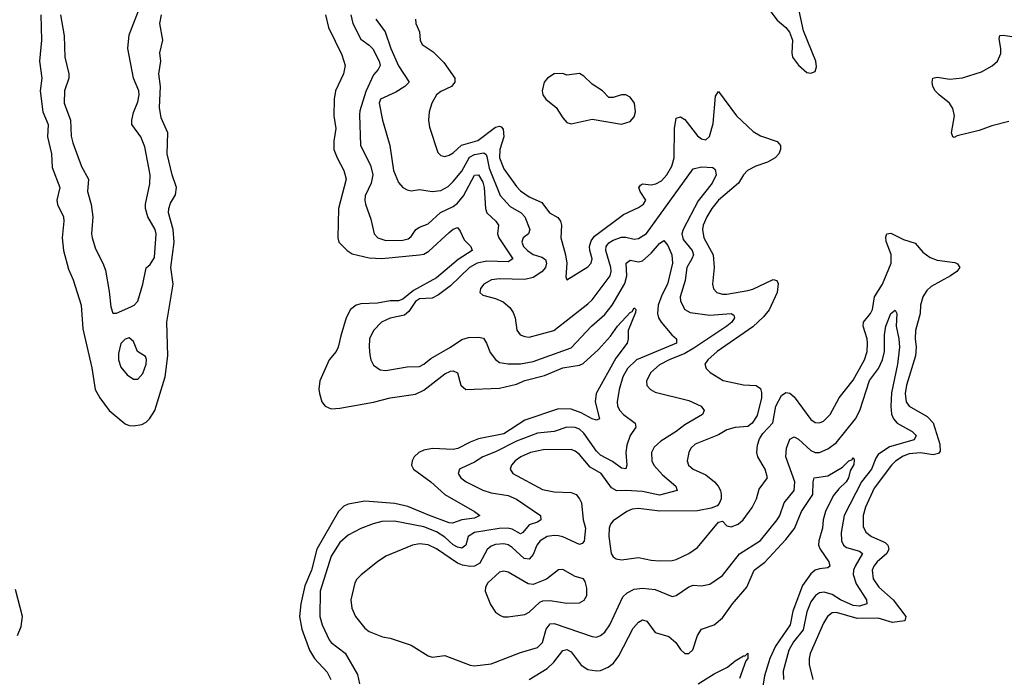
# Model space of a CAD drawing. Header units: inches. Extents: x 1245430 to 1420861, y 606325 to 671315.
# Tile 291 of 319: x 1394209 to 1398889, y 632881 to 636007. Entities that reach past the tile are written whole.
import ezdxf

# ---------------------------------------------------------------- set-up
doc = ezdxf.new("R2010")
doc.units = ezdxf.units.IN
doc.header["$MEASUREMENT"] = 0
doc.layers.add('B3693', color=7, linetype='Continuous')

msp = doc.modelspace()

# ---------------------------------------------------------------- linework, layer by layer
at = {"layer": 'B3693', "color": 5}
for points, elevation in [([(1397764.1, 636064.1), (1397810, 636004.9), (1397850.8, 635970), (1397868.6, 635948.6), (1397882, 635910), (1397878.7, 635850), (1397882.6, 635830), (1397910, 635790.6), (1397950, 635757.1), (1397970, 635753), (1397990, 635760.7), (1397996.4, 635783.6), (1397992.9, 635810), (1397934.7, 635954.7), (1397901.3, 636110)], 820), ([(1394403.3, 636030), (1394420.1, 635930), (1394423.5, 635830), (1394443.5, 635750), (1394442.4, 635730), (1394422.6, 635670), (1394421.2, 635610), (1394450.6, 635530), (1394454.5, 635454.5), (1394461.4, 635421.4), (1394502.4, 635310), (1394536.8, 635250), (1394531, 635190), (1394548.5, 635128.5), (1394557, 635070), (1394550.9, 634990), (1394553.2, 634970), (1394570, 634918), (1394604.7, 634850), (1394616.4, 634816.4), (1394634.8, 634714.8), (1394641.7, 634641.7), (1394652.4, 634612.4), (1394670, 634611.7), (1394738, 634642), (1394752.6, 634650), (1394770.5, 634669.5), (1394794, 634750), (1394810, 634827.3), (1394830, 634843.1), (1394850, 634877.3), (1394858, 634990), (1394853.4, 635010), (1394817.9, 635070), (1394807.9, 635110), (1394807.5, 635130), (1394827.1, 635227), (1394829.4, 635270), (1394803.7, 635403.7), (1394785.5, 635450), (1394742.6, 635510), (1394741.6, 635530), (1394750, 635566.8), (1394770, 635617.3), (1394776.8, 635650), (1394775, 635670), (1394749.9, 635730), (1394722.5, 635870), (1394730, 635934.9), (1394773.1, 636050)], 740), ([(1394310.1, 636030), (1394313.4, 635910), (1394303.6, 635810), (1394314.6, 635730), (1394306.4, 635670), (1394319.6, 635570), (1394343.8, 635510), (1394342.1, 635450), (1394360.4, 635370), (1394364.2, 635304.2), (1394399.4, 635210), (1394385.4, 635150), (1394388.2, 635128.2), (1394417.6, 635070), (1394419.5, 635050), (1394411.3, 634970), (1394417.5, 634910), (1394441.7, 634821.7), (1394463.5, 634770), (1394501, 634650), (1394510, 634537.3), (1394552.4, 634352.4), (1394568.7, 634250), (1394589.5, 634210), (1394634.7, 634150), (1394710, 634086.3), (1394730, 634078), (1394750, 634077.2), (1394790, 634083.6), (1394810, 634094.2), (1394826.7, 634110), (1394851.9, 634150), (1394900.1, 634310), (1394913.5, 634410), (1394908.8, 634570), (1394938.4, 634750), (1394928, 634830), (1394943, 634950), (1394938.3, 635010), (1394916.6, 635090), (1394917.3, 635110), (1394925.3, 635134.7), (1394950, 635174.9), (1394954.5, 635210), (1394933.6, 635270), (1394910, 635369.4), (1394913.8, 635470), (1394881.7, 635541.7), (1394874.2, 635590), (1394879, 635690), (1394870.4, 635750), (1394879.4, 635810), (1394874.7, 635850), (1394889.9, 635910), (1394874.5, 635990), (1394882.5, 636030)], 720), ([(1395662.7, 636030), (1395677.3, 635970), (1395740.9, 635840.9), (1395755.7, 635790), (1395748.3, 635750), (1395710.1, 635670), (1395703.8, 635630), (1395702, 635550), (1395711.1, 635490), (1395701.5, 635430), (1395702.2, 635390), (1395717.5, 635350), (1395749.5, 635290), (1395761, 635250), (1395724.7, 635110), (1395721.2, 634970), (1395726.3, 634950), (1395765, 634910), (1395790, 634893.6), (1395870, 634875.6), (1395930, 634871.9), (1396109.9, 634890.1), (1396130, 634893.5), (1396153.5, 634906.5), (1396250, 634996.1), (1396270, 635012.3), (1396290, 635020.3), (1396302.7, 635002.7), (1396321.1, 634961.1), (1396353.4, 634930), (1396360.3, 634910), (1396292.8, 634867.2), (1396190, 634780.1), (1396080.4, 634719.6), (1396030, 634679.5), (1396010, 634671.5), (1395970, 634671.2), (1395910, 634659.8), (1395830, 634656.6), (1395807.9, 634650), (1395781.5, 634630), (1395761.6, 634590), (1395734.9, 634505.1), (1395723.5, 634450), (1395713, 634430), (1395680.7, 634390), (1395636.3, 634290), (1395631.2, 634251.2), (1395634.2, 634230), (1395645.5, 634190), (1395660.3, 634170), (1395690, 634157.8), (1395730, 634160.2), (1395890, 634188.5), (1395970, 634210.1), (1396090, 634227.5), (1396130, 634245.8), (1396230, 634324.5), (1396256.2, 634336.2), (1396270, 634337.6), (1396289.3, 634329.3), (1396306, 634270), (1396330, 634249.3), (1396490, 634256), (1396570, 634274.5), (1396610, 634292.6), (1396703.6, 634316.4), (1396790, 634353.2), (1396870, 634365.5), (1396887.3, 634372.7), (1396960.2, 634439.8), (1397016.6, 634503.4), (1397050, 634550.1), (1397110, 634614.9), (1397119.8, 634620.2), (1397130, 634637), (1397137, 634630), (1397135.6, 634615.6), (1397101.2, 634530), (1397100.9, 634490), (1397095.6, 634470), (1397041.7, 634398.3), (1396949, 634230), (1396944.1, 634190), (1396964.9, 634110), (1396950, 634103.1), (1396930.3, 634109.7), (1396878.5, 634138.5), (1396830, 634155.7), (1396770, 634158.1), (1396610, 634104.3), (1396510, 634039.1), (1396390, 634014.3), (1396350, 633998.9), (1396291.8, 633968.2), (1396270, 633963.4), (1396170.4, 633969.6), (1396130, 633960.5), (1396105.6, 633950), (1396083.8, 633930), (1396073.8, 633910), (1396071.1, 633890), (1396080.7, 633870), (1396164, 633810), (1396229.7, 633749.7), (1396370, 633670.2), (1396395.5, 633650), (1396370, 633637.8), (1396310, 633629.9), (1396265.5, 633614.5), (1396250, 633615.8), (1396157.5, 633650), (1396053.9, 633693.9), (1395992.9, 633707.1), (1395850, 633719.2), (1395770, 633704), (1395750, 633694.7), (1395724.8, 633670), (1395622.2, 633490), (1395596, 633390), (1395564.1, 633315.9), (1395545.3, 633230), (1395539.4, 633170), (1395550.5, 633110), (1395587.1, 633010), (1395610.8, 632970.8), (1395670, 632904.9), (1395687.8, 632870)], 720), ([(1395782.7, 636030), (1395792.6, 635990), (1395830, 635914.8), (1395870, 635887), (1395888.2, 635868.2), (1395918.4, 635810), (1395922.7, 635790), (1395912.4, 635770), (1395890, 635745.1), (1395853.7, 635666.3), (1395826, 635574), (1395824.5, 635555.6), (1395829.5, 635410), (1395876, 635316), (1395887.5, 635270), (1395879.2, 635230), (1395850.9, 635170), (1395849.5, 635150), (1395852.1, 635130), (1395878.6, 635058.6), (1395893.4, 634990), (1395912, 634970), (1395950, 634958.1), (1396030, 634958.7), (1396055.1, 634964.9), (1396070, 634976.8), (1396092, 635010), (1396110, 635021.6), (1396150, 635036.6), (1396209.9, 635090.1), (1396270, 635119.2), (1396290, 635134.7), (1396318, 635170), (1396370, 635267.7), (1396390, 635269.4), (1396410, 635234.3), (1396416, 635210), (1396423.4, 635110), (1396429.5, 635090), (1396471.9, 635050), (1396484.6, 635030), (1396480.1, 634990), (1396486.3, 634970), (1396552.9, 634870), (1396530, 634856.9), (1396430, 634859.4), (1396383.5, 634850), (1396346.9, 634830), (1396257.5, 634742.5), (1396200.3, 634699.7), (1396170, 634684.3), (1396110, 634681), (1396090, 634668.4), (1396059.1, 634620.9), (1396037.6, 634602.4), (1395970, 634589.3), (1395929.2, 634570), (1395890.2, 634530), (1395872.3, 634490), (1395869.4, 634450), (1395873.8, 634413.9), (1395878, 634390), (1395890, 634364.4), (1395922.8, 634342.8), (1395950, 634339.2), (1396050, 634357.8), (1396110, 634359), (1396130, 634369.4), (1396163.3, 634396.7), (1396257.2, 634450), (1396310, 634486.8), (1396343, 634497), (1396390, 634498.9), (1396414.1, 634494.1), (1396428.2, 634470), (1396444.7, 634424.7), (1396470, 634391.3), (1396490, 634378.5), (1396530.7, 634370.7), (1396590, 634372.1), (1396650, 634382.7), (1396830, 634448.1), (1396927.3, 634550), (1396990, 634606.6), (1397024.6, 634650), (1397086, 634754), (1397094.6, 634790), (1397091.9, 634850), (1397110, 634864.3), (1397150, 634856.6), (1397170, 634861.7), (1397210, 634897.2), (1397250, 634943.6), (1397270, 634957.6), (1397290, 634933.4), (1397307.9, 634890), (1397311.6, 634850), (1397288.3, 634750), (1397261.7, 634698.3), (1397244.3, 634650), (1397240.1, 634610), (1397245, 634590), (1397258, 634570), (1397308.6, 634508.6), (1397330.4, 634490), (1397331.4, 634470), (1397140.4, 634390), (1397098.3, 634350), (1397076.1, 634310), (1397057.9, 634250), (1397048.9, 634190), (1397050.7, 634170), (1397061, 634150), (1397079.2, 634130), (1397134, 634090), (1397138, 634070), (1397110.1, 634030), (1397095.5, 633984.5), (1397090.6, 633950), (1397095.2, 633890), (1397090, 633872.3), (1397070, 633875.3), (1397027.3, 633907.3), (1396970, 633937.3), (1396950, 633956.2), (1396890, 634042.5), (1396870, 634060.4), (1396850, 634069.4), (1396810.1, 634069.9), (1396749.6, 634050.4), (1396670, 634042.5), (1396570, 634004.3), (1396470, 633953.4), (1396410, 633929.3), (1396370, 633903.2), (1396306.2, 633873.8), (1396299.5, 633870), (1396293.4, 633850), (1396306.5, 633830), (1396331.8, 633810), (1396411, 633771), (1396450, 633757.6), (1396530, 633744.9), (1396570, 633727.3), (1396684, 633650), (1396685.3, 633630), (1396670, 633618.9), (1396630, 633606.8), (1396600.2, 633570), (1396590, 633563.4), (1396550, 633585), (1396529.9, 633589.9), (1396487.9, 633587.9), (1396370, 633569.4), (1396341.4, 633550), (1396329.4, 633510), (1396310, 633494.5), (1396290, 633499.5), (1396270, 633511.6), (1396230, 633546.9), (1396190, 633573.4), (1396130, 633597.1), (1395990, 633622.7), (1395930, 633621.1), (1395889.6, 633610.4), (1395830, 633589.1), (1395770, 633557.5), (1395730, 633522.2), (1395690, 633456.9), (1395637.6, 633290), (1395636.4, 633170), (1395647.1, 633130), (1395679.6, 633059.6), (1395690, 633046.7), (1395755.9, 632995.9), (1395814.7, 632894.7), (1395823.6, 632850)], 740), ([(1395902.6, 636010), (1395946.6, 635950), (1395973.2, 635870), (1396010, 635787.6), (1396060.5, 635710), (1396040.3, 635690), (1395996.4, 635663.6), (1395924.7, 635630), (1395918.4, 635610), (1395934.1, 635530), (1395967.8, 635410), (1395986.1, 635290), (1396010, 635233.7), (1396030, 635209.1), (1396050, 635198), (1396070, 635193.6), (1396110, 635200.2), (1396170, 635191.3), (1396210, 635195.7), (1396245, 635215), (1396270, 635239), (1396310, 635287.7), (1396346.6, 635353.4), (1396370, 635366.3), (1396414.5, 635374.5), (1396425.9, 635365.9), (1396430, 635356.5), (1396440.9, 635300.9), (1396492, 635172), (1396539.9, 635119.9), (1396592.4, 635090), (1396610.1, 635070.1), (1396633.1, 635010), (1396628, 634990), (1396602.2, 634970), (1396598.6, 634961.4), (1396595.3, 634950), (1396603.9, 634930), (1396622.5, 634910), (1396650, 634891.2), (1396690, 634879.2), (1396707.7, 634867.7), (1396713.3, 634850), (1396707.8, 634830), (1396691.5, 634808.5), (1396650, 634781.3), (1396610, 634772.2), (1396490, 634774.9), (1396450.8, 634770), (1396414.4, 634750), (1396399.5, 634730), (1396395.5, 634710), (1396410, 634697.1), (1396470, 634681.5), (1396506.8, 634666.8), (1396538.9, 634638.9), (1396554.9, 634614.9), (1396563.9, 634590), (1396571.2, 634531.2), (1396588.5, 634510), (1396610, 634500.7), (1396630, 634498.2), (1396748, 634530), (1396910, 634655.9), (1396930, 634676.3), (1397015.1, 634790), (1397020.9, 634810), (1397019.4, 634830), (1396994.2, 634910), (1396997.2, 634930), (1397010, 634946.9), (1397030, 634959.6), (1397070, 634973), (1397090, 634973.8), (1397130, 634964.5), (1397150, 634967.5), (1397188.7, 634991.3), (1397410, 635298), (1397450, 635308.7), (1397504.1, 635304.1), (1397515.3, 635295.3), (1397519.6, 635270), (1397500.2, 635230), (1397434.4, 635145.6), (1397362.3, 635010), (1397356.3, 634990), (1397362.8, 634962.8), (1397405.7, 634910), (1397411.5, 634890), (1397404.2, 634870), (1397379.4, 634830), (1397371.7, 634768.3), (1397347.8, 634690), (1397349.4, 634670), (1397370.1, 634630.1), (1397395, 634615), (1397490, 634603.1), (1397590.1, 634610.1), (1397602.8, 634602.8), (1397607.2, 634590), (1397594.1, 634570), (1397570.8, 634550), (1397413.7, 634446.3), (1397370, 634420.6), (1397295.4, 634390), (1397250, 634366), (1397209.4, 634330), (1397188.4, 634290), (1397190, 634268.4), (1397206.7, 634250), (1397230, 634236.9), (1397390, 634197.2), (1397447.7, 634170), (1397463, 634150), (1397454.9, 634130), (1397370, 634081.1), (1397329.3, 634050), (1397255.8, 634004.2), (1397225.3, 633974.7), (1397212.4, 633950), (1397213.1, 633910), (1397223, 633890), (1397264, 633844), (1397327.2, 633790), (1397334.4, 633770), (1397250, 633746.9), (1397170, 633763.8), (1397090, 633769.3), (1397047.5, 633767.5), (1397021.8, 633781.8), (1396973.4, 633850), (1396920.9, 633880.9), (1396870, 633940.6), (1396850, 633957), (1396830, 633963.4), (1396696.9, 633963.1), (1396637.6, 633950), (1396590.3, 633930), (1396563.9, 633910), (1396546.2, 633890), (1396539.6, 633870), (1396553.4, 633850), (1396693.9, 633773.9), (1396750, 633762.6), (1396830, 633760.1), (1396853.2, 633750), (1396869.5, 633730), (1396878.6, 633710), (1396887.1, 633630), (1396898.5, 633590), (1396891.5, 633528.5), (1396882.5, 633517.5), (1396870, 633512.8), (1396790, 633549), (1396770, 633553.8), (1396750, 633555.7), (1396716.5, 633550), (1396682.1, 633530), (1396667.2, 633510), (1396650, 633464.4), (1396630, 633443.2), (1396606.7, 633446.7), (1396550, 633498), (1396530, 633510.3), (1396510, 633515.1), (1396470, 633512.5), (1396450, 633505), (1396430.5, 633489.5), (1396395.9, 633424.1), (1396370, 633409.9), (1396350, 633407.7), (1396313.6, 633413.6), (1396290, 633424.3), (1396190, 633491.3), (1396150, 633510.8), (1396110, 633516.4), (1396076.3, 633510), (1395950, 633457.6), (1395909.5, 633430.5), (1395832.4, 633367.6), (1395811.6, 633348.5), (1395802.6, 633330), (1395783.2, 633250), (1395788.4, 633210), (1395805, 633170), (1395850, 633114.9), (1395870, 633099.6), (1395933.2, 633073.2), (1395970, 633066.7), (1396070, 633034.6), (1396150, 632983.1), (1396170, 632977), (1396230, 632984.2), (1396350, 632938.2), (1396370, 632935.8), (1396450, 632945.8), (1396590, 632999.3), (1396670, 633022.5), (1396693.2, 633046.8), (1396712, 633110), (1396730, 633135.9), (1396750, 633136.4), (1396930, 633075.4), (1396950, 633072.1), (1396970, 633079.2), (1396990, 633096.5), (1397013.6, 633130), (1397076.2, 633263.8), (1397096.5, 633283.5), (1397130, 633300.1), (1397170, 633305.6), (1397230, 633298), (1397310, 633265.8), (1397330, 633270.2), (1397390, 633311.1), (1397410, 633319), (1397450, 633315.6), (1397490, 633324.2), (1397550, 633365.5), (1397630, 633468.7), (1397730, 633532), (1397810, 633629.3), (1397822, 633650), (1397842.7, 633710), (1397889.9, 633770), (1397893.6, 633810), (1397849.9, 633930.1), (1397853.8, 633970), (1397870, 634013.8), (1397890, 634024.2), (1397910, 634013.5), (1397970, 633959.2), (1397990, 633950.7), (1398010, 633950.1), (1398050, 633967), (1398090, 633996), (1398182.3, 634110), (1398202.3, 634150), (1398248.1, 634291.9), (1398290.3, 634349.8), (1398309.9, 634390), (1398320.1, 634430), (1398319.9, 634510), (1398326, 634550), (1398350, 634610.2), (1398370, 634626), (1398378, 634610), (1398374.4, 634550), (1398387.8, 634490), (1398390.9, 634450), (1398381.8, 634370), (1398353.3, 634233.3), (1398349, 634170), (1398352.2, 634132.2), (1398361.7, 634110), (1398380.2, 634090), (1398450.2, 634050), (1398469.1, 634030), (1398460.3, 634010), (1398343.7, 633976.3), (1398290, 633940.7), (1398277.8, 633922.2), (1398258.3, 633870), (1398210.1, 633810), (1398127.5, 633650), (1398114.1, 633570), (1398114.4, 633530), (1398124.4, 633510), (1398138.6, 633498.6), (1398201, 633481), (1398215.5, 633470), (1398180.6, 633410), (1398172.4, 633390), (1398170.5, 633370), (1398185.3, 633325.3), (1398234.5, 633250), (1398235.3, 633230), (1398200.9, 633219.1), (1398170, 633222.6), (1398110, 633250), (1398070, 633275), (1398033.3, 633286.7), (1398010, 633282.9), (1397992.2, 633270), (1397970, 633239.4), (1397950, 633192.3), (1397932.6, 633107.4), (1397886.9, 633050), (1397864.4, 633010), (1397838.1, 632910), (1397839.5, 632870)], 760), ([(1396090.1, 636010), (1396091.7, 635990), (1396108.9, 635950), (1396113.1, 635910), (1396121.8, 635890), (1396174.2, 635854.2), (1396224.7, 635804.7), (1396277.8, 635730), (1396277.8, 635710), (1396261.3, 635690), (1396210, 635666.3), (1396190.5, 635649.5), (1396168.1, 635610), (1396154.7, 635570), (1396152.6, 635530), (1396156.9, 635496.9), (1396196.6, 635376.6), (1396210, 635361.2), (1396230, 635356.8), (1396250, 635362.7), (1396270, 635374.4), (1396308.4, 635411.6), (1396386.8, 635433.2), (1396470, 635495.8), (1396490, 635501), (1396497.7, 635497.7), (1396506.6, 635486.6), (1396510.4, 635450), (1396491.4, 635390), (1396489.4, 635350), (1396510, 635298.5), (1396570, 635214.4), (1396590, 635193.8), (1396630, 635165.2), (1396690, 635138.6), (1396727.8, 635090), (1396766.6, 635066.6), (1396780.2, 635050), (1396784.3, 635030), (1396781.8, 634970), (1396804, 634890), (1396810.2, 634850), (1396805.5, 634785.5), (1396810, 634771.3), (1396910, 634832.2), (1396925.5, 634850), (1396929.9, 634870), (1396918.3, 634910), (1396917.5, 634930), (1396924.6, 634955.4), (1396941.2, 634978.8), (1397079.2, 635080.8), (1397150, 635114), (1397174, 635130), (1397184.5, 635150), (1397158.8, 635190), (1397151.1, 635210), (1397159.1, 635220.9), (1397170, 635227.8), (1397210, 635222.2), (1397233.1, 635226.9), (1397258.8, 635241.2), (1397284.9, 635270), (1397308.2, 635311.8), (1397319.9, 635350), (1397321.7, 635490), (1397330, 635539.3), (1397350, 635546), (1397370, 635532.6), (1397430, 635455.9), (1397450, 635440.8), (1397470, 635437.1), (1397487.9, 635452.1), (1397505.3, 635514.7), (1397516.6, 635643.4), (1397530, 635665.5), (1397616.2, 635550), (1397695.5, 635475.5), (1397730, 635454.6), (1397808.7, 635428.7), (1397824.7, 635410), (1397825.5, 635390), (1397817.9, 635370), (1397800.5, 635350), (1397763.2, 635330), (1397708.5, 635311.5), (1397668.9, 635291.1), (1397649.6, 635270), (1397625.1, 635230), (1397530, 635149.9), (1397498.5, 635110), (1397474.4, 635070), (1397457.2, 635030), (1397454.2, 635010), (1397461.5, 634970), (1397505.5, 634890), (1397510.6, 634829.4), (1397502.3, 634750), (1397507.2, 634727.2), (1397522.6, 634710), (1397550, 634702), (1397570, 634702.9), (1397670, 634719.4), (1397693.8, 634726.2), (1397790, 634771.9), (1397806.9, 634766.9), (1397813.5, 634753.5), (1397809.5, 634710), (1397771.4, 634628.6), (1397744.9, 634595.1), (1397693.1, 634546.9), (1397523.5, 634430), (1397479.6, 634390), (1397466, 634370), (1397471.8, 634350), (1397490.2, 634330.2), (1397552.8, 634292.8), (1397649.1, 634270.9), (1397710, 634267.7), (1397730, 634254.9), (1397735, 634235), (1397734, 634210), (1397713.8, 634126.2), (1397691.2, 634088.8), (1397670, 634074.3), (1397610, 634068.8), (1397570, 634057.4), (1397530, 634034.5), (1397420.3, 633990), (1397398.3, 633970), (1397389, 633950), (1397382.3, 633910), (1397387.8, 633890), (1397410.2, 633870.2), (1397470, 633843.2), (1397510.7, 633810.7), (1397529.5, 633789.5), (1397540.2, 633770), (1397543.8, 633750), (1397543.2, 633730), (1397533.3, 633706.7), (1397523.4, 633696.6), (1397495.1, 633684.9), (1397430, 633672.6), (1397251.1, 633671.1), (1397150, 633683.2), (1397120, 633680), (1397094.4, 633670), (1397030, 633624.7), (1397017.6, 633610), (1397010.2, 633590), (1397009.4, 633550), (1397021.1, 633470), (1397030, 633453.4), (1397043.9, 633443.9), (1397070, 633439.5), (1397150, 633451.3), (1397210, 633437.8), (1397250, 633434.3), (1397310, 633436.5), (1397330, 633441.8), (1397390, 633469.2), (1397430, 633498.2), (1397530, 633618), (1397550, 633622.8), (1397570, 633600.5), (1397590, 633597), (1397624.5, 633610), (1397647.6, 633630), (1397690, 633687.7), (1397710.9, 633730), (1397724.1, 633775.9), (1397762.6, 633830), (1397752.5, 633870), (1397717, 633930), (1397712.8, 633950), (1397715.7, 633984.3), (1397725.7, 634014.3), (1397740.5, 634039.5), (1397789, 634091), (1397802.3, 634170), (1397830, 634221.5), (1397850, 634235.3), (1397870, 634232.4), (1397890, 634214.6), (1397970, 634107.2), (1397990, 634092.3), (1398010, 634090.2), (1398030, 634099.1), (1398061.8, 634130), (1398104.6, 634210), (1398170, 634294), (1398224.2, 634390), (1398237.3, 634430), (1398239.1, 634470), (1398237, 634490), (1398218, 634550), (1398219.9, 634570), (1398253.6, 634610), (1398262.1, 634630), (1398272.2, 634690), (1398309.9, 634750), (1398350.5, 634850.5), (1398350.9, 634890.9), (1398327.5, 634952.5), (1398325.2, 634974.8), (1398329.8, 634990.2), (1398350, 634992.6), (1398410, 634963.2), (1398465.1, 634945.1), (1398502.3, 634902.3), (1398537, 634877), (1398570, 634865), (1398653.6, 634853.6), (1398666.8, 634846.8), (1398677, 634830), (1398662.8, 634810), (1398633.7, 634790), (1398540.7, 634739.3), (1398520.3, 634719.7), (1398501.9, 634690), (1398490.5, 634650), (1398488.7, 634610), (1398466, 634530), (1398464.8, 634490), (1398469.7, 634450), (1398466.2, 634410), (1398424, 634270), (1398416.9, 634230), (1398422.5, 634190), (1398436.3, 634170), (1398521.8, 634121.8), (1398550, 634091.3), (1398582.7, 633990), (1398583.9, 633956.1), (1398575.6, 633944.4), (1398550, 633939), (1398490, 633947.7), (1398436.1, 633943.9), (1398407.5, 633932.5), (1398371.4, 633908.6), (1398352.3, 633890), (1398270, 633780.2), (1398229, 633690), (1398218, 633650), (1398218.2, 633598.2), (1398230.5, 633570.5), (1398258.2, 633550), (1398322.2, 633522.2), (1398335.4, 633510), (1398339.6, 633490), (1398330.8, 633469.2), (1398284.8, 633430), (1398268.6, 633410), (1398261.4, 633390), (1398265.1, 633350), (1398292.9, 633310), (1398361.3, 633250), (1398421.3, 633170), (1398416.4, 633150), (1398358.1, 633141.9), (1398290, 633162.1), (1398190, 633161.3), (1398091.2, 633188.8), (1398070, 633187.5), (1398049, 633171), (1398030, 633138.2), (1397966, 632994), (1397960.6, 632970), (1397962.1, 632942.1), (1397978.5, 632870)], 780), ([(1398910, 635523), (1398830, 635503.2), (1398770, 635481.3), (1398664, 635456), (1398650, 635447.3), (1398644, 635450), (1398638, 635470), (1398651.4, 635550), (1398644.5, 635584.5), (1398628.8, 635610), (1398578.5, 635650), (1398560.4, 635670), (1398549.7, 635690), (1398546, 635710), (1398549.5, 635730), (1398570, 635734.9), (1398630, 635725), (1398690, 635730.8), (1398779.9, 635760.1), (1398831.8, 635788.2), (1398856.5, 635810), (1398872.7, 635847.3), (1398872.8, 635870), (1398863.9, 635916.1), (1398867.5, 635932.5), (1398885.6, 635934.4), (1398933.6, 635926.4)], 780), ([(1396630, 632870.1), (1396716.4, 632923.6), (1396747.3, 632952.7), (1396790, 633008.6), (1396810, 633012.9), (1396830, 633001.6), (1396878.2, 632938.2), (1396910, 632918.6), (1396950, 632911.2), (1396970, 632914), (1397006.4, 632930), (1397031.1, 632948.9), (1397056.1, 632983.9), (1397124.7, 633115.3), (1397150, 633142.7), (1397170, 633154.7), (1397190, 633148.4), (1397230, 633094.7), (1397294.8, 633074.8), (1397327.2, 633047.2), (1397350, 633013), (1397370, 632994.4), (1397390, 632994.4), (1397408.4, 633011.6), (1397430, 633080.5), (1397449.2, 633110.8), (1397510, 633130.2), (1397550, 633164.7), (1397596.2, 633230), (1397664.7, 633310), (1397699.3, 633390), (1397750, 633428.8), (1397850, 633536.8), (1397891.2, 633588.8), (1397924.7, 633670), (1397978.2, 633750), (1397980.3, 633810), (1397985.4, 633830), (1398050, 633839), (1398119.5, 633880.5), (1398150, 633910.2), (1398164.4, 633915.6), (1398170, 633926.8), (1398175.4, 633915.4), (1398173, 633893), (1398156.5, 633863.5), (1398147.5, 633830), (1398136.8, 633810), (1398102.1, 633777.9), (1398075.4, 633744.6), (1398038.2, 633670), (1398028.1, 633630), (1398025, 633590), (1398007.6, 633530), (1398006.1, 633510), (1398014, 633490), (1398055.2, 633430), (1398059.6, 633410), (1398050, 633401), (1398010, 633397.4), (1397989.1, 633390.9), (1397970, 633373.1), (1397930, 633317.7), (1397884.2, 633195.8), (1397870.3, 633130), (1397801.1, 633030), (1397773.7, 632970), (1397748.9, 632888.9), (1397739.3, 632830)], 740), ([(1394199.3, 633080.7), (1394216.6, 633123.4), (1394222.4, 633170), (1394190, 633298.9)], 720), ([(1397433.1, 632850), (1397510, 632898), (1397573.2, 632930), (1397610, 632958.8), (1397650, 632982.8), (1397657.2, 632982.8), (1397670, 632996), (1397670.3, 632970.3), (1397660.6, 632959.4), (1397630, 632875.1)], 720)]:
    msp.add_lwpolyline(points, dxfattribs=dict(at, elevation=elevation))
for points, elevation in [([(1396870, 635752), (1396810, 635744.5), (1396790, 635751.5), (1396750, 635749.7), (1396718, 635730), (1396701.6, 635710), (1396692.7, 635670), (1396695.5, 635650), (1396710.4, 635630), (1396758.7, 635590), (1396790, 635540.5), (1396810, 635519.3), (1396830, 635512.7), (1396930, 635534), (1397070, 635510.3), (1397110, 635523.1), (1397130, 635544.9), (1397136.1, 635570), (1397131.6, 635610), (1397110, 635639.7), (1397090, 635649.7), (1397070, 635649.7), (1397030, 635637.6), (1397010, 635637.2), (1396979.3, 635670), (1396930, 635700.5), (1396890, 635739.5)], 820), ([(1394730, 634495.3), (1394710, 634488), (1394690, 634468), (1394679, 634421), (1394679.6, 634390), (1394690, 634356.3), (1394719.9, 634319.9), (1394750, 634299.3), (1394770, 634298.4), (1394793.8, 634326.2), (1394810.8, 634370), (1394812.2, 634392.2), (1394806.8, 634406.8), (1394769, 634430), (1394750, 634478)], 740), ([(1396790, 633393.3), (1396770, 633391.5), (1396712.8, 633347.2), (1396650, 633322.3), (1396625.1, 633325.1), (1396530, 633380.7), (1396510, 633385.8), (1396490, 633380.9), (1396434.4, 633330), (1396422.4, 633310), (1396420.9, 633290), (1396447.1, 633227.1), (1396471.3, 633191.3), (1396494.5, 633174.5), (1396509.3, 633169.3), (1396530, 633169.3), (1396610, 633179.6), (1396630, 633191.5), (1396681.3, 633238.7), (1396695.1, 633244.9), (1396730, 633245.9), (1396810, 633234), (1396870, 633235.5), (1396892.4, 633247.6), (1396905.4, 633270), (1396904.2, 633304.2), (1396896.2, 633336.2), (1396888.7, 633350), (1396850, 633360.5)], 780)]:
    msp.add_lwpolyline(points, close=True, dxfattribs=dict(at, elevation=elevation))

doc.saveas('drawing.dxf')
